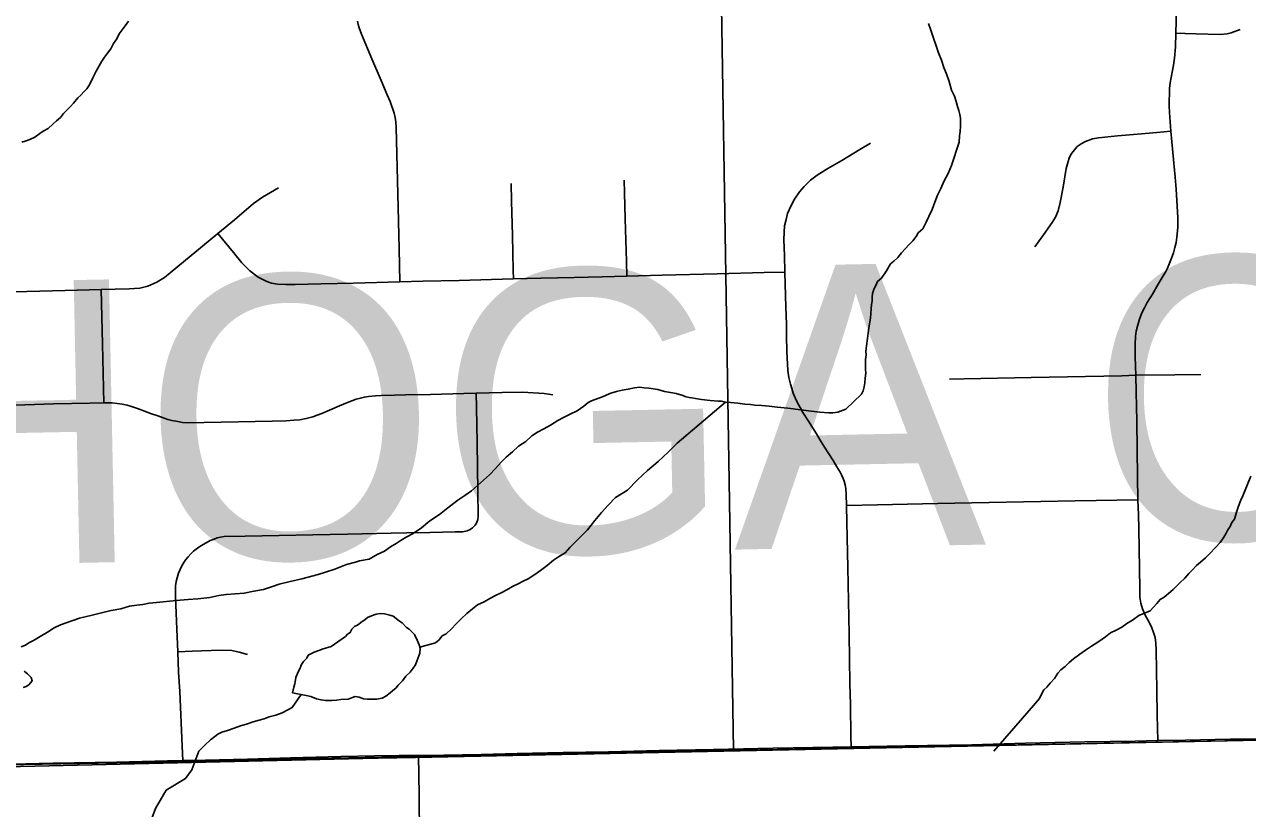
# Model space of a CAD drawing. Extents: x 0 to 34, y 0 to 22.
# Drawn here: x 6.9977 to 7.4069, y 20.4724 to 20.735 of the extents above; entities that cross this region are included whole.
import ezdxf

# ---------------------------------------------------------------- set-up
doc = ezdxf.new("R2010")
doc.units = 0
for name, color, linetype in [('Default', 7, 'Continuous'), ('GM_X_City_Street', 7, 'Continuous'), ('GM_X_County_Road', 7, 'Continuous'), ('GM_X_County_Text', 7, 'Continuous'), ('GM_X_Minor_Lake', 7, 'Continuous'), ('GM_X_Minor_River', 7, 'Continuous'), ('GM_X_Rail_Line_Text', 7, 'Continuous'), ('GM_X_Township_Road', 7, 'Continuous'), ('GM_X_Unincorporated', 7, 'Continuous'), ('SH_Cut_Line', 7, 'Continuous')]:
    doc.layers.add(name, color=color, linetype=linetype)

msp = doc.modelspace()

# ---------------------------------------------------------------- linework, layer by layer
at = {"layer": 'Default'}
msp.add_lwpolyline([(7.22835, 20.9), (6.68775, 20.9), (6.6894, 20.73639), (6.69393, 20.48091), (6.99637, 20.48653), (7.23495, 20.49208)], close=True, dxfattribs=at)
at = {"layer": 'GM_X_City_Street'}
for points in [[(7.37692, 20.49517), (7.3767, 20.5037), (7.37659, 20.51205), (7.37629, 20.52546), (7.37626, 20.52783), (7.37595, 20.52972), (7.37548, 20.53141), (7.3749, 20.5329), (7.37399, 20.53486), (7.37267, 20.53715), (7.3718, 20.53932), (7.37122, 20.54124), (7.37092, 20.54317), (7.37082, 20.54614), (7.3706, 20.55935), (7.3705, 20.56614), (7.37038, 20.57077), (7.37025, 20.57573), (7.37014, 20.58354), (7.37001, 20.59253), (7.36984, 20.60223), (7.36963, 20.61186), (7.36949, 20.61752), (7.36933, 20.62369), (7.3693, 20.62791), (7.36946, 20.63044), (7.36967, 20.63227), (7.37007, 20.63396), (7.37072, 20.63625), (7.37156, 20.63839), (7.3724, 20.64004), (7.37335, 20.64186), (7.37508, 20.64461), (7.37703, 20.64798), (7.3787, 20.65074), (7.37942, 20.65204), (7.3801, 20.65339), (7.38084, 20.65505), (7.38151, 20.65675), (7.3821, 20.65847), (7.38262, 20.66022), (7.38305, 20.66198), (7.38328, 20.66369), (7.38355, 20.66693), (7.38362, 20.67035), (7.38302, 20.67975), (7.38265, 20.68386), (7.38197, 20.69211), (7.3813, 20.69919), (7.38078, 20.70544), (7.38065, 20.70766), (7.38081, 20.71353), (7.38104, 20.71536), (7.38134, 20.71717), (7.38172, 20.71899), (7.38215, 20.7213), (7.38248, 20.72362), (7.38276, 20.72751), (7.38291, 20.73201), (7.38318, 20.74002)], [(7.12328, 20.64872), (7.12303, 20.65979), (7.12259, 20.67824), (7.12207, 20.70043), (7.12193, 20.70237), (7.1217, 20.70383), (7.12137, 20.70528), (7.12099, 20.70658), (7.12054, 20.70786), (7.12001, 20.70912), (7.119, 20.7114), (7.11704, 20.71616), (7.11388, 20.72345), (7.11045, 20.73169), (7.10966, 20.73377), (7.10932, 20.73491), (7.10908, 20.73608)], [(7.38291, 20.73201), (7.38606, 20.73191), (7.38961, 20.7318), (7.39778, 20.73157), (7.40005, 20.73178), (7.40139, 20.73213), (7.40444, 20.73323)], [(7.33572, 20.66049), (7.33865, 20.66449), (7.34155, 20.66859), (7.34263, 20.67045), (7.34354, 20.67259), (7.34427, 20.67528), (7.34518, 20.68043), (7.34624, 20.6867), (7.34686, 20.68907), (7.34724, 20.69022), (7.34775, 20.69139), (7.34852, 20.69237), (7.34996, 20.69403), (7.35122, 20.695), (7.35267, 20.69578), (7.35503, 20.6966), (7.35709, 20.69702), (7.36338, 20.69764), (7.37014, 20.69819), (7.3766, 20.69877), (7.3813, 20.69919)], [(7.2743, 20.49307), (7.27421, 20.4965), (7.27402, 20.5073), (7.27389, 20.51432), (7.27357, 20.5308), (7.27315, 20.55316), (7.27288, 20.56818), (7.27278, 20.57391), (7.27264, 20.57752), (7.27251, 20.57962), (7.27228, 20.58084), (7.27197, 20.58204), (7.27161, 20.5829), (7.27111, 20.5841), (7.27058, 20.585), (7.26948, 20.58686), (7.26822, 20.58895), (7.2668, 20.5912), (7.26539, 20.59346), (7.26397, 20.59572), (7.26264, 20.59785), (7.26131, 20.59998), (7.25997, 20.60212), (7.25812, 20.60504), (7.25719, 20.60665), (7.25634, 20.6083), (7.25555, 20.60998), (7.25492, 20.61155), (7.25441, 20.61301), (7.25399, 20.6145), (7.25347, 20.61676), (7.25313, 20.61906), (7.25297, 20.6212), (7.25282, 20.62543), (7.25271, 20.63071), (7.25261, 20.63459), (7.25245, 20.64025), (7.25211, 20.65203), (7.25194, 20.65759), (7.25178, 20.66281), (7.25184, 20.66537), (7.25203, 20.66747), (7.25251, 20.66967), (7.25302, 20.67161), (7.25417, 20.67428), (7.2553, 20.67646), (7.25695, 20.67888), (7.25851, 20.6807), (7.26067, 20.68277), (7.26287, 20.68452), (7.26652, 20.68676), (7.27119, 20.68941), (7.2772, 20.69303), (7.28076, 20.69518)], [(7.19924, 20.65067), (7.19911, 20.65557), (7.19873, 20.66983), (7.1985, 20.67857), (7.19839, 20.68279)], [(6.98997, 20.64535), (7.01132, 20.64585), (7.0233, 20.64619), (7.02809, 20.64628), (7.03271, 20.6464), (7.03629, 20.64666), (7.03902, 20.64734), (7.04193, 20.64862), (7.04449, 20.65028), (7.04649, 20.65183), (7.04902, 20.65392), (7.05724, 20.66074), (7.06241, 20.66499), (7.06791, 20.66957), (7.07437, 20.67498), (7.07728, 20.67717), (7.08266, 20.6802)], [(7.1613, 20.64974), (7.16123, 20.65269), (7.16094, 20.66431), (7.16066, 20.67575), (7.16051, 20.68172)], [(7.06241, 20.66499), (7.0676, 20.65864), (7.07041, 20.65516), (7.07308, 20.65242), (7.07589, 20.65038), (7.07873, 20.64891), (7.08039, 20.64838), (7.08235, 20.64803), (7.08513, 20.64789), (7.08829, 20.64785), (7.09694, 20.64808), (7.10774, 20.64838), (7.12328, 20.64872), (7.13095, 20.64895), (7.14311, 20.64926), (7.154, 20.64955), (7.1613, 20.64974), (7.17048, 20.64998), (7.18158, 20.65028), (7.191, 20.65049), (7.19924, 20.65067), (7.21103, 20.65097), (7.22948, 20.65145), (7.24518, 20.65185), (7.25211, 20.65203)], [(7.02427, 20.60831), (7.0238, 20.62793), (7.0233, 20.64619)], [(7.30714, 20.61621), (7.31208, 20.61635), (7.33453, 20.61676), (7.36487, 20.61733), (7.36949, 20.61752), (7.38258, 20.61767), (7.39128, 20.61779)], [(6.98951, 20.60742), (6.99781, 20.60761), (7.00744, 20.60788), (7.01959, 20.60819), (7.02427, 20.60831), (7.02704, 20.60824), (7.02873, 20.60807), (7.0304, 20.6078), (7.03209, 20.60744), (7.03347, 20.60703), (7.03549, 20.60635), (7.04023, 20.6046), (7.04234, 20.60391), (7.04446, 20.60313), (7.0457, 20.60272), (7.04695, 20.60238), (7.04903, 20.60196), (7.05057, 20.60173), (7.0521, 20.60158), (7.08052, 20.60211), (7.08528, 20.60225), (7.0878, 20.60241), (7.08985, 20.60261), (7.09198, 20.603), (7.09412, 20.60358), (7.09566, 20.60408), (7.09718, 20.60466), (7.09976, 20.60577), (7.10309, 20.60723), (7.10574, 20.60834), (7.10718, 20.60892), (7.10867, 20.60944), (7.11008, 20.60987), (7.11144, 20.61019), (7.11282, 20.61042), (7.11513, 20.61063), (7.11707, 20.61072), (7.12152, 20.61081), (7.12516, 20.61093), (7.13353, 20.61109), (7.14474, 20.61139), (7.14882, 20.61151), (7.15754, 20.61169), (7.16432, 20.61179), (7.17159, 20.61139), (7.17452, 20.61099)], [(7.05065, 20.48847), (7.0504, 20.49331), (7.04963, 20.5116), (7.04928, 20.51805), (7.04899, 20.52492), (7.04864, 20.53249), (7.04828, 20.54061), (7.04823, 20.54343), (7.04817, 20.54525), (7.04825, 20.54701), (7.04846, 20.54842), (7.04873, 20.54971), (7.04919, 20.55118), (7.04978, 20.55247), (7.05031, 20.55368), (7.05102, 20.55482), (7.05172, 20.55576), (7.05248, 20.55673), (7.0533, 20.55767), (7.05425, 20.55855), (7.05557, 20.5596), (7.05672, 20.56043), (7.05847, 20.56143), (7.05986, 20.56214), (7.06115, 20.56267), (7.06212, 20.56302), (7.06327, 20.56328), (7.0645, 20.56349), (7.07153, 20.56367), (7.08295, 20.56382), (7.09415, 20.56407), (7.10574, 20.56431), (7.12039, 20.5646), (7.12559, 20.56468), (7.13333, 20.56485), (7.14184, 20.56505), (7.14439, 20.56511), (7.14576, 20.56538), (7.14677, 20.56581), (7.14761, 20.5664), (7.14847, 20.56726), (7.14898, 20.56802), (7.14942, 20.56925), (7.14954, 20.57033), (7.1494, 20.57862), (7.14911, 20.59489), (7.14891, 20.6067), (7.14882, 20.61151)], [(7.27278, 20.57391), (7.2831, 20.57407), (7.30317, 20.57451), (7.34924, 20.5754), (7.37025, 20.57573)], [(7.04899, 20.52492), (7.05376, 20.52511), (7.06327, 20.52549), (7.06703, 20.52533), (7.06953, 20.5248), (7.07236, 20.52397)]]:
    msp.add_lwpolyline(points, dxfattribs=at)
at = {"layer": 'GM_X_County_Road'}
for points in [[(7.2743, 20.49307), (7.29237, 20.49343), (7.31463, 20.49379), (7.3326, 20.49432), (7.35245, 20.49471), (7.36927, 20.49503), (7.37692, 20.49517)], [(7.37692, 20.49517), (7.38613, 20.49533), (7.40112, 20.49562), (7.41155, 20.49566)], [(7.05065, 20.48847), (7.05828, 20.48866), (7.07227, 20.48901), (7.08665, 20.48937), (7.10351, 20.48984), (7.11483, 20.49008), (7.12304, 20.49018), (7.12955, 20.49013)], [(7.12955, 20.49013), (7.13796, 20.4903), (7.15049, 20.49056), (7.16254, 20.49086), (7.17794, 20.49115), (7.19315, 20.49144), (7.21001, 20.49183), (7.22818, 20.49216), (7.24815, 20.49261), (7.26816, 20.49295), (7.2743, 20.49307)], [(6.99359, 20.48726), (7.00714, 20.4876), (7.02848, 20.48796), (7.04552, 20.48835), (7.05065, 20.48847)]]:
    msp.add_lwpolyline(points, dxfattribs=at)
at = {"layer": 'GM_X_Minor_Lake'}
for points in [[(7.10509, 20.53007), (7.10576, 20.53076), (7.1067, 20.53134), (7.10725, 20.53249), (7.10819, 20.53345), (7.10913, 20.53384), (7.11063, 20.535), (7.11158, 20.53558), (7.11251, 20.53635), (7.11383, 20.53694), (7.11534, 20.53753), (7.11686, 20.53773), (7.11819, 20.53756), (7.1199, 20.5372), (7.12105, 20.53684), (7.122, 20.53609), (7.12315, 20.53515), (7.12411, 20.53459), (7.12546, 20.53309), (7.12641, 20.53253), (7.12815, 20.53065), (7.12912, 20.52876), (7.12971, 20.52725), (7.1301, 20.52612), (7.12993, 20.5244), (7.12902, 20.52173), (7.12847, 20.52059), (7.12772, 20.51944), (7.12679, 20.5181), (7.12529, 20.51675), (7.12417, 20.51521), (7.12268, 20.51368), (7.12193, 20.51272), (7.12099, 20.51194), (7.12005, 20.51117), (7.11855, 20.51002), (7.11742, 20.50943), (7.11553, 20.50903), (7.11382, 20.50901), (7.11249, 20.50899), (7.11116, 20.50916), (7.10964, 20.50971), (7.10831, 20.50989), (7.10604, 20.5091), (7.10358, 20.50888), (7.10206, 20.50867), (7.10054, 20.50865), (7.09941, 20.50864), (7.09846, 20.50863), (7.09694, 20.5088), (7.09542, 20.50916), (7.09351, 20.5099), (7.09199, 20.51026), (7.08742, 20.51115)], [(7.08742, 20.51115), (7.08778, 20.51306), (7.08814, 20.5142), (7.08849, 20.5163), (7.08923, 20.51821), (7.08978, 20.51916), (7.09033, 20.52069), (7.09108, 20.52165), (7.0922, 20.5228), (7.09257, 20.52376), (7.0937, 20.52434), (7.09464, 20.52473), (7.09615, 20.52532), (7.09766, 20.52591), (7.09917, 20.52631), (7.10031, 20.5267), (7.10509, 20.53007)], [(6.99759, 20.51841), (6.99874, 20.51748), (6.99989, 20.51635), (7.00029, 20.51522), (6.99917, 20.51387), (6.99822, 20.51329), (6.99728, 20.5129)]]:
    msp.add_lwpolyline(points, dxfattribs=at)
at = {"layer": 'GM_X_Minor_River'}
for points in [[(7.0325, 20.73602), (7.03138, 20.73449), (7.02933, 20.7318), (7.02859, 20.73008), (7.02748, 20.72855), (7.02655, 20.72683), (7.02543, 20.72529), (7.0245, 20.72395), (7.02357, 20.72261), (7.02264, 20.72108), (7.02171, 20.71936), (7.02061, 20.71706), (7.0195, 20.71477), (7.01857, 20.71343), (7.01763, 20.71247), (7.01651, 20.71131), (7.01557, 20.71035), (7.01408, 20.70862), (7.01314, 20.70747), (7.01202, 20.70632), (7.01071, 20.70516), (7.00978, 20.70382), (7.00846, 20.70266), (7.00715, 20.70151), (7.00565, 20.70016)], [(7.3002, 20.73531), (7.30099, 20.73304), (7.30179, 20.73039), (7.30277, 20.72774), (7.30356, 20.72547), (7.30454, 20.72301), (7.30533, 20.72055), (7.30631, 20.71809), (7.3071, 20.71582), (7.30789, 20.71298), (7.30887, 20.7109), (7.30946, 20.7092), (7.30986, 20.70749), (7.31026, 20.70617), (7.31066, 20.70484), (7.31086, 20.70352), (7.31088, 20.70219), (7.3109, 20.70086), (7.31073, 20.69914), (7.31056, 20.69762), (7.3104, 20.69553), (7.30785, 20.68771), (7.30674, 20.68503), (7.30545, 20.68255), (7.30434, 20.68006), (7.30323, 20.67777), (7.30231, 20.67548), (7.3014, 20.673), (7.30029, 20.6707), (7.29937, 20.66879), (7.29826, 20.6665), (7.29676, 20.66515), (7.29601, 20.664), (7.29489, 20.66247), (7.29358, 20.66112), (7.29246, 20.65997), (7.29115, 20.65843), (7.28985, 20.6569), (7.28853, 20.65574), (7.28741, 20.65478), (7.28611, 20.65248), (7.28443, 20.64999)], [(7.00565, 20.70016), (7.00395, 20.69919), (7.00283, 20.69842), (7.00113, 20.69725), (6.99944, 20.69647), (6.99793, 20.69589), (6.99679, 20.69549)], [(7.28443, 20.64999), (7.28312, 20.64883), (7.28257, 20.6475), (7.28201, 20.64654), (7.28146, 20.64482), (7.28129, 20.64368), (7.28131, 20.64235), (7.28113, 20.64121), (7.28096, 20.63969), (7.28081, 20.63664), (7.28046, 20.63474), (7.28011, 20.63246), (7.27976, 20.62979), (7.27942, 20.62732), (7.27925, 20.6256), (7.27927, 20.62428), (7.2791, 20.62275), (7.27912, 20.62104), (7.27914, 20.61952), (7.27916, 20.61819), (7.27899, 20.61648), (7.27882, 20.61496), (7.27865, 20.61363), (7.27829, 20.61229), (7.27773, 20.61115), (7.27248, 20.60614), (7.26984, 20.60516), (7.26814, 20.60495), (7.26681, 20.60493), (7.26377, 20.60509), (7.26092, 20.60543), (7.2575, 20.60596), (7.25313, 20.60647), (7.24952, 20.60681), (7.24686, 20.60716), (7.24439, 20.60732), (7.24211, 20.60748), (7.24059, 20.60765), (7.23869, 20.60782), (7.23641, 20.60817), (7.23394, 20.60833), (7.23223, 20.6085), (7.2309, 20.60886), (7.22995, 20.60885), (7.2271, 20.60901), (7.22425, 20.60935), (7.22216, 20.60971), (7.22102, 20.60988), (7.22007, 20.61006), (7.21912, 20.61024), (7.2176, 20.61079), (7.21569, 20.61134), (7.21379, 20.61169), (7.21189, 20.61205), (7.2096, 20.61278), (7.20656, 20.61312), (7.20504, 20.6133), (7.20352, 20.61347), (7.20182, 20.61326), (7.19973, 20.61285), (7.19765, 20.61245), (7.19576, 20.61204), (7.19387, 20.61145), (7.19236, 20.61086), (7.19104, 20.61028), (7.18953, 20.60969), (7.18745, 20.6089), (7.18632, 20.60832), (7.18482, 20.60716), (7.18256, 20.60561), (7.1803, 20.60444), (7.17823, 20.60347), (7.17616, 20.6023), (7.17371, 20.60075), (7.17145, 20.59959), (7.16938, 20.59842), (7.1675, 20.59726), (7.16543, 20.59533), (7.16299, 20.59378), (7.16093, 20.59186), (7.15886, 20.59012), (7.15718, 20.58839), (7.15531, 20.58628), (7.15325, 20.58416), (7.14725, 20.57877), (7.14499, 20.57722), (7.14273, 20.57567), (7.13935, 20.57316), (7.13654, 20.57085), (7.13334, 20.56872), (7.13052, 20.5664), (7.1277, 20.56447), (7.12544, 20.5633), (7.12375, 20.56233), (7.12206, 20.56117), (7.12017, 20.56001), (7.1181, 20.55865), (7.11565, 20.55748), (7.11302, 20.55593), (7.1098, 20.55532), (7.10848, 20.55492)], [(7.23222, 20.6085), (7.2161, 20.59481), (7.2131, 20.59174), (7.20973, 20.58865), (7.20616, 20.58557), (7.20279, 20.58249), (7.19942, 20.57903), (7.19547, 20.57651), (7.19303, 20.57401), (7.19079, 20.57151), (7.18855, 20.56882), (7.18612, 20.56575), (7.18368, 20.56344), (7.18181, 20.56152), (7.18013, 20.55979), (7.17863, 20.55806), (7.17637, 20.5567), (7.17468, 20.55554), (7.17262, 20.55381), (7.17036, 20.55207), (7.16811, 20.55052), (7.16623, 20.54936), (7.16453, 20.54858), (7.16283, 20.54761), (7.16095, 20.54682), (7.15906, 20.54566), (7.15718, 20.54469), (7.15529, 20.54372), (7.15341, 20.54274), (7.15153, 20.54158), (7.14926, 20.5406), (7.14757, 20.53925), (7.1457, 20.53771), (7.14382, 20.53597), (7.14214, 20.53424), (7.14045, 20.53251), (7.13876, 20.53097), (7.13745, 20.5302), (7.13633, 20.52885), (7.1352, 20.52789), (7.13, 20.52641)], [(7.40805, 20.58367), (7.40529, 20.57717), (7.40455, 20.57546), (7.40382, 20.57336), (7.40327, 20.57164), (7.40254, 20.56935), (7.40161, 20.5682)], [(7.40161, 20.5682), (7.40106, 20.56686), (7.40031, 20.56571), (7.39976, 20.56457), (7.39902, 20.56323), (7.39771, 20.5615), (7.39622, 20.55977), (7.39435, 20.55785), (7.39285, 20.55631), (7.39116, 20.55496), (7.38985, 20.5538), (7.38835, 20.55227), (7.38722, 20.55111), (7.38592, 20.54958), (7.38423, 20.54804), (7.38311, 20.54688), (7.38198, 20.54573), (7.38048, 20.54438), (7.37898, 20.54322), (7.37766, 20.54245), (7.37654, 20.5411), (7.3743, 20.5386), (7.37052, 20.53704), (7.36846, 20.53549), (7.36657, 20.53433), (7.36488, 20.53317), (7.363, 20.5322), (7.36111, 20.53122), (7.35942, 20.52987), (7.35717, 20.52832), (7.35472, 20.52677), (7.35265, 20.52542), (7.35077, 20.52407), (7.34871, 20.52252), (7.3472, 20.52136), (7.34589, 20.52002), (7.34439, 20.51886), (7.34346, 20.51771), (7.34234, 20.51598), (7.34084, 20.51444), (7.33972, 20.5131), (7.33878, 20.51214), (7.33804, 20.51099), (7.33731, 20.50927), (7.33525, 20.50696), (7.33525, 20.50696), (7.32208, 20.49162)], [(7.10848, 20.55492), (7.10545, 20.55413), (7.10149, 20.55256), (7.09601, 20.55078), (7.09053, 20.54938), (7.08655, 20.54839), (7.08296, 20.54758), (7.08069, 20.54679), (7.07767, 20.54581), (7.07446, 20.5452), (7.07124, 20.54459), (7.06821, 20.54436), (7.06517, 20.54413), (7.06271, 20.54372), (7.05968, 20.54312), (7.0557, 20.54269), (7.05248, 20.54246), (7.04983, 20.54223), (7.04623, 20.54181), (7.04415, 20.5416), (7.04187, 20.54138), (7.03941, 20.54116), (7.03733, 20.54075), (7.03524, 20.54054), (7.03278, 20.54013), (7.02995, 20.53933), (7.02673, 20.53872), (7.02351, 20.53792), (7.0203, 20.53712), (7.01614, 20.53612), (7.00972, 20.53395), (7.00764, 20.53298), (7.00539, 20.53143), (7.00294, 20.53007), (7.00068, 20.52871), (6.99917, 20.52793), (6.99804, 20.52716), (6.99653, 20.52657)], [(7.09025, 20.5106), (7.0873, 20.50621), (7.08579, 20.50543), (7.0839, 20.50446), (7.08183, 20.50368), (7.07956, 20.50308), (7.07786, 20.50249), (7.07578, 20.50189), (7.07389, 20.5013), (7.072, 20.5007), (7.06992, 20.50011), (7.06784, 20.49932), (7.06558, 20.49854), (7.06369, 20.49794), (7.06237, 20.49736), (7.06143, 20.49659), (7.05993, 20.49543), (7.05805, 20.49369), (7.05599, 20.49158), (7.05367, 20.48538)], [(7.05369, 20.48539), (7.05162, 20.48246), (7.04505, 20.47854), (7.04156, 20.47239), (7.03975, 20.46761), (7.03797, 20.4613), (7.03695, 20.45482), (7.03742, 20.44989), (7.03812, 20.44325), (7.03834, 20.4311), (7.03865, 20.42483), (7.03798, 20.42007), (7.03544, 20.41356), (7.03499, 20.40747), (7.03414, 20.40175), (7.03313, 20.39527), (7.03154, 20.38859), (7.02844, 20.38207), (7.02476, 20.37593), (7.01898, 20.37069), (7.01318, 20.36602), (7.00738, 20.36154), (7.00041, 20.35894), (6.99442, 20.35427)]]:
    msp.add_lwpolyline(points, dxfattribs=at)
at = {"layer": 'GM_X_Rail_Line_Text'}
for points in [[(6.99108, 20.48711), (7.05001, 20.48828), (7.12851, 20.48984), (7.41076, 20.49536), (7.55552, 20.49834), (7.74412, 20.50184), (7.95771, 20.5026), (8.18847, 20.50622), (8.37504, 20.51102), (8.37874, 20.51114), (8.38319, 20.51123), (8.39386, 20.51177), (8.41696, 20.51215), (8.45204, 20.51253), (8.78844, 20.51908), (8.88492, 20.52095), (8.9, 20.52117), (8.9, 20.9), (4.27516, 20.9)], [(8.9, 17.93196), (8.9, 20.52117), (8.88492, 20.52095), (8.78844, 20.51908), (8.45204, 20.51253), (8.41696, 20.51215), (8.39386, 20.51177), (8.38319, 20.51123), (8.37874, 20.51114), (8.37504, 20.51102), (8.18847, 20.50622), (7.95771, 20.5026), (7.74412, 20.50184), (7.55552, 20.49834), (7.41076, 20.49536), (7.12851, 20.48984), (7.05001, 20.48828), (6.99108, 20.48711)]]:
    msp.add_lwpolyline(points, dxfattribs=at)
at = {"layer": 'GM_X_Township_Road'}
msp.add_lwpolyline([(7.12991, 20.4631), (7.12976, 20.47701), (7.12955, 20.49013)], dxfattribs=at)
at = {"layer": 'GM_X_Unincorporated'}
msp.add_lwpolyline([(8.78339, 20.9), (6.68487, 20.9), (6.69534, 20.4811), (6.99108, 20.48711), (7.12851, 20.48955), (7.41087, 20.49537), (7.55552, 20.49834), (7.74412, 20.50184), (7.8338, 20.50066), (8.38319, 20.51123), (8.39386, 20.51177), (8.41696, 20.51215), (8.45204, 20.51253), (8.78844, 20.51908)], close=True, dxfattribs=at)
at = {"layer": 'SH_Cut_Line'}
msp.add_lwpolyline([(2.1, 14.1), (8.9, 14.1), (8.9, 20.52117), (8.88492, 20.52095), (8.78844, 20.51908), (8.45204, 20.51253), (8.41696, 20.51215), (8.39386, 20.51177), (8.38319, 20.51123), (8.37874, 20.51114), (8.37504, 20.51102), (8.18847, 20.50622), (7.95771, 20.5026), (7.74412, 20.50184), (7.55552, 20.49834), (7.41076, 20.49536), (7.12851, 20.48984), (7.05001, 20.48828), (6.99108, 20.48711)], dxfattribs=at)

# ---------------------------------------------------------------- texts
at = {"layer": 'GM_X_County_Text'}
msp.add_text('CUYAHOGA COUNTY', height=0.094697, rotation=1.1586, dxfattribs=at).set_placement((6.59503, 20.54616))

doc.saveas('drawing.dxf')
